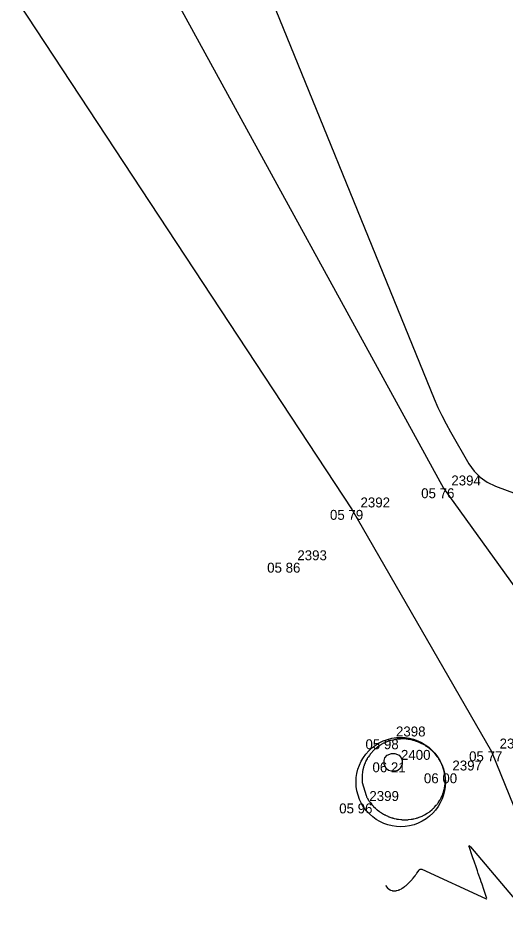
# Model space of a CAD drawing. Extents: x -703403 to -701924, y -1022520 to -1021856.
# Drawn here: x -702472.74 to -702458.99, y -1022232.19 to -1022206.73 of the extents above; entities that cross this region are included whole.
import ezdxf

# ---------------------------------------------------------------- set-up
doc = ezdxf.new("R2010")
doc.units = 0
for name, color, linetype in [('Ex_Major Contours', 7, 'Continuous'), ('Ex_Minor Contours', 7, 'Continuous'), ('Z_betonova_konstrukce', 7, 'Continuous'), ('Z_body', 7, 'Continuous'), ('Z_body_cisla', 7, 'Continuous'), ('Z_body_vysky_redukovane', 7, 'Continuous'), ('Z_cesta', 7, 'Continuous'), ('Z_site_kanalizace_znaky', 7, 'Continuous')]:
    doc.layers.add(name, color=color, linetype=linetype)

# ---------------------------------------------------------------- blocks, each defined once
blk = doc.blocks.new('POINT_DISPLAY')
blk.add_line((0, 0), (0, 0))
blk = doc.blocks.new('Z620')
for p, q in [((-0.25, 0.05), (-0.23, 0.13)), ((-0.25, -0.05), (-0.25, 0.05)), ((-0.23, 0.13), (-0.17, 0.2)), ((-0.17, 0.2), (-0.05, 0.25)), ((-0.05, 0.25), (0.05, 0.25)), ((0.05, 0.25), (0.17, 0.2)), ((0.17, 0.2), (0.23, 0.13)), ((0.23, 0.13), (0.25, 0.05)), ((0.25, 0.05), (0.25, -0.05)), ((-0.2, -0.17), (-0.25, -0.05)), ((-0.13, -0.23), (-0.2, -0.17)), ((-0.05, -0.25), (-0.13, -0.23)), ((0.05, -0.25), (-0.05, -0.25)), ((0.13, -0.23), (0.05, -0.25)), ((0.2, -0.17), (0.13, -0.23)), ((0.25, -0.05), (0.2, -0.17))]:
    blk.add_line(p, q)

msp = doc.modelspace()

# ---------------------------------------------------------------- linework, layer by layer
at = {"layer": 'Ex_Major Contours'}
msp.add_lwpolyline([(-702461.563, -1022227.112), (-702461.584, -1022227.106), (-702461.605, -1022227.1), (-702461.627, -1022227.095), (-702461.714, -1022227.078), (-702461.736, -1022227.074), (-702461.757, -1022227.071), (-702461.779, -1022227.068), (-702461.801, -1022227.067), (-702461.889, -1022227.062), (-702461.91, -1022227.061), (-702461.931, -1022227.061), (-702461.953, -1022227.061), (-702461.974, -1022227.063), (-702462.06, -1022227.071), (-702462.08, -1022227.073), (-702462.101, -1022227.075), (-702462.121, -1022227.079), (-702462.141, -1022227.083), (-702462.222, -1022227.102), (-702462.241, -1022227.107), (-702462.26, -1022227.112), (-702462.278, -1022227.118), (-702462.297, -1022227.125), (-702462.371, -1022227.154), (-702462.388, -1022227.16), (-702462.405, -1022227.168), (-702462.422, -1022227.176), (-702462.438, -1022227.184), (-702462.505, -1022227.221), (-702462.52, -1022227.229), (-702462.535, -1022227.238), (-702462.549, -1022227.248), (-702462.564, -1022227.257), (-702462.622, -1022227.299), (-702462.635, -1022227.309), (-702462.648, -1022227.319), (-702462.66, -1022227.33), (-702462.672, -1022227.34), (-702462.721, -1022227.386), (-702462.732, -1022227.396), (-702462.743, -1022227.407), (-702462.753, -1022227.418), (-702462.763, -1022227.429), (-702462.803, -1022227.475), (-702462.813, -1022227.487), (-702462.822, -1022227.499), (-702462.831, -1022227.511), (-702462.84, -1022227.523), (-702462.874, -1022227.572), (-702462.882, -1022227.585), (-702462.89, -1022227.597), (-702462.898, -1022227.61), (-702462.905, -1022227.624), (-702462.935, -1022227.68), (-702462.942, -1022227.694), (-702462.949, -1022227.709), (-702462.955, -1022227.723), (-702462.961, -1022227.738), (-702462.986, -1022227.801), (-702462.991, -1022227.816), (-702462.997, -1022227.832), (-702463.001, -1022227.847), (-702463.006, -1022227.863), (-702463.023, -1022227.931), (-702463.027, -1022227.948), (-702463.03, -1022227.965), (-702463.033, -1022227.982), (-702463.035, -1022227.999), (-702463.044, -1022228.07), (-702463.045, -1022228.088), (-702463.047, -1022228.106), (-702463.047, -1022228.124), (-702463.047, -1022228.141), (-702463.046, -1022228.245), (-702463.046, -1022228.252), (-702463.045, -1022228.259), (-702463.043, -1022228.276), (-702463.041, -1022228.283), (-702463.04, -1022228.286), (-702462.929, -1022228.657), (-702462.923, -1022228.675), (-702462.916, -1022228.691), (-702462.908, -1022228.708), (-702462.899, -1022228.724), (-702462.862, -1022228.786), (-702462.852, -1022228.802), (-702462.842, -1022228.817), (-702462.832, -1022228.832), (-702462.82, -1022228.846), (-702462.773, -1022228.907), (-702462.761, -1022228.921), (-702462.749, -1022228.935), (-702462.736, -1022228.948), (-702462.723, -1022228.962), (-702462.67, -1022229.014), (-702462.657, -1022229.027), (-702462.644, -1022229.039), (-702462.63, -1022229.05), (-702462.616, -1022229.061), (-702462.558, -1022229.106), (-702462.545, -1022229.116), (-702462.531, -1022229.126), (-702462.516, -1022229.136), (-702462.502, -1022229.145), (-702462.441, -1022229.182), (-702462.427, -1022229.19), (-702462.413, -1022229.198), (-702462.398, -1022229.205), (-702462.383, -1022229.213), (-702462.322, -1022229.241), (-702462.307, -1022229.248), (-702462.293, -1022229.254), (-702462.278, -1022229.259), (-702462.263, -1022229.264), (-702462.204, -1022229.285), (-702462.189, -1022229.29), (-702462.174, -1022229.294), (-702462.159, -1022229.298), (-702462.143, -1022229.302), (-702462.082, -1022229.316), (-702462.066, -1022229.32), (-702462.051, -1022229.323), (-702462.035, -1022229.325), (-702462.019, -1022229.327), (-702461.95, -1022229.336), (-702461.933, -1022229.337), (-702461.916, -1022229.339), (-702461.9, -1022229.34), (-702461.883, -1022229.34), (-702461.809, -1022229.34), (-702461.791, -1022229.34), (-702461.773, -1022229.339), (-702461.755, -1022229.338), (-702461.738, -1022229.336), (-702461.661, -1022229.327), (-702461.642, -1022229.325), (-702461.623, -1022229.321), (-702461.605, -1022229.318), (-702461.586, -1022229.313), (-702461.508, -1022229.294), (-702461.489, -1022229.288), (-702461.47, -1022229.282), (-702461.452, -1022229.276), (-702461.433, -1022229.269), (-702461.356, -1022229.237), (-702461.337, -1022229.229), (-702461.319, -1022229.221), (-702461.301, -1022229.211), (-702461.283, -1022229.201), (-702461.209, -1022229.158), (-702461.191, -1022229.147), (-702461.174, -1022229.135), (-702461.157, -1022229.123), (-702461.14, -1022229.11), (-702461.074, -1022229.055), (-702461.057, -1022229.042), (-702461.042, -1022229.027), (-702461.026, -1022229.012), (-702461.012, -1022228.997), (-702460.954, -1022228.932), (-702460.94, -1022228.916), (-702460.927, -1022228.899), (-702460.914, -1022228.882), (-702460.902, -1022228.864), (-702460.855, -1022228.792), (-702460.844, -1022228.774), (-702460.833, -1022228.755), (-702460.824, -1022228.737), (-702460.815, -1022228.717), (-702460.78, -1022228.639), (-702460.772, -1022228.62), (-702460.765, -1022228.601), (-702460.758, -1022228.581), (-702460.752, -1022228.561), (-702460.73, -1022228.48), (-702460.726, -1022228.46), (-702460.721, -1022228.441), (-702460.718, -1022228.421), (-702460.715, -1022228.401), (-702460.706, -1022228.32), (-702460.704, -1022228.3), (-702460.703, -1022228.281), (-702460.703, -1022228.262), (-702460.703, -1022228.242), (-702460.705, -1022228.155), (-702460.706, -1022228.14), (-702460.707, -1022228.126), (-702460.709, -1022228.112), (-702460.711, -1022228.098), (-702460.724, -1022228.019), (-702460.724, -1022228.018), (-702460.721, -1022228.028), (-702460.721, -1022228.026), (-702460.728, -1022227.992), (-702460.731, -1022227.98), (-702460.734, -1022227.968), (-702460.767, -1022227.858), (-702460.769, -1022227.852), (-702460.771, -1022227.846), (-702460.774, -1022227.839), (-702460.776, -1022227.833), (-702460.798, -1022227.784), (-702460.819, -1022227.736), (-702460.823, -1022227.726), (-702460.828, -1022227.717), (-702460.833, -1022227.707), (-702460.839, -1022227.698), (-702460.885, -1022227.62), (-702460.895, -1022227.604), (-702460.906, -1022227.588), (-702460.917, -1022227.573), (-702460.928, -1022227.558), (-702460.978, -1022227.494), (-702460.991, -1022227.479), (-702461.004, -1022227.464), (-702461.017, -1022227.45), (-702461.031, -1022227.436), (-702461.092, -1022227.377), (-702461.107, -1022227.363), (-702461.123, -1022227.349), (-702461.139, -1022227.336), (-702461.156, -1022227.323), (-702461.226, -1022227.272), (-702461.244, -1022227.26), (-702461.262, -1022227.248), (-702461.28, -1022227.237), (-702461.299, -1022227.227), (-702461.377, -1022227.185), (-702461.397, -1022227.175), (-702461.417, -1022227.166), (-702461.437, -1022227.157), (-702461.457, -1022227.149), (-702461.542, -1022227.119)], close=True, dxfattribs=at)
msp.add_lwpolyline([(-702462.385, -1022231.192), (-702462.341, -1022231.249), (-702462.334, -1022231.258), (-702462.326, -1022231.266), (-702462.318, -1022231.273), (-702462.309, -1022231.28), (-702462.273, -1022231.307), (-702462.264, -1022231.312), (-702462.255, -1022231.317), (-702462.246, -1022231.322), (-702462.236, -1022231.325), (-702462.197, -1022231.338), (-702462.187, -1022231.34), (-702462.177, -1022231.342), (-702462.167, -1022231.343), (-702462.157, -1022231.344), (-702462.114, -1022231.343), (-702462.103, -1022231.343), (-702462.093, -1022231.342), (-702462.083, -1022231.34), (-702462.072, -1022231.338), (-702462.027, -1022231.325), (-702462.016, -1022231.322), (-702462.005, -1022231.318), (-702461.995, -1022231.313), (-702461.985, -1022231.309), (-702461.938, -1022231.285), (-702461.927, -1022231.279), (-702461.916, -1022231.273), (-702461.906, -1022231.267), (-702461.896, -1022231.26), (-702461.85, -1022231.227), (-702461.839, -1022231.219), (-702461.828, -1022231.211), (-702461.817, -1022231.203), (-702461.807, -1022231.194), (-702461.758, -1022231.15), (-702461.747, -1022231.14), (-702461.736, -1022231.129), (-702461.725, -1022231.118), (-702461.714, -1022231.107), (-702461.66, -1022231.049), (-702461.647, -1022231.035), (-702461.635, -1022231.021), (-702461.623, -1022231.007), (-702461.611, -1022230.993), (-702461.553, -1022230.919), (-702461.54, -1022230.902), (-702461.526, -1022230.884), (-702461.514, -1022230.866), (-702461.501, -1022230.848), (-702461.44, -1022230.758), (-702461.424, -1022230.741), (-702461.407, -1022230.731), (-702461.387, -1022230.73), (-702461.365, -1022230.737), (-702459.571, -1022231.562), (-702459.548, -1022231.569), (-702459.535, -1022231.567), (-702459.531, -1022231.554), (-702459.536, -1022231.531), (-702459.585, -1022231.391), (-702459.605, -1022231.335), (-702459.614, -1022231.307), (-702459.665, -1022231.161), (-702459.688, -1022231.093), (-702459.712, -1022231.026), (-702459.77, -1022230.856), (-702459.797, -1022230.777), (-702459.825, -1022230.698), (-702459.89, -1022230.507), (-702459.921, -1022230.417), (-702459.951, -1022230.327), (-702460.022, -1022230.121), (-702460.032, -1022230.083), (-702460.03, -1022230.067), (-702460.015, -1022230.074), (-702459.988, -1022230.102), (-702457.163, -1022233.45)], dxfattribs=at)
at = {"layer": 'Ex_Minor Contours'}
msp.add_lwpolyline([(-702466.509, -1022203.954), (-702461.009, -1022217.469), (-702460.907, -1022217.708), (-702460.797, -1022217.942), (-702460.679, -1022218.173), (-702460.553, -1022218.4), (-702460.034, -1022219.299), (-702459.89, -1022219.507), (-702459.718, -1022219.681), (-702459.517, -1022219.822), (-702459.287, -1022219.929), (-702455.614, -1022221.292)], dxfattribs=at)
at = {"layer": 'Z_betonova_konstrukce'}
msp.add_ellipse((-702461.955, -1022228.276), major_axis=(-0.373, 1.203), ratio=0.999871, dxfattribs=at)
at = {"layer": 'Z_cesta'}
for p, q in [((-702469.73, -1022203.58), (-702460.75, -1022219.99)), ((-702472.74, -1022206.29), (-702463.32, -1022220.6)), ((-702460.75, -1022219.99), (-702456.61, -1022225.75)), ((-702463.32, -1022220.6), (-702459.4, -1022227.41)), ((-702459.4, -1022227.41), (-702456.43, -1022234.76))]:
    msp.add_line(p, q, dxfattribs=at)

# ---------------------------------------------------------------- block references
at = {"layer": 'Z_body'}
for p in [(-702460.75, -1022219.99), (-702463.32, -1022220.6), (-702465.09, -1022222.09), (-702462.32, -1022227.07), (-702459.4, -1022227.41), (-702462.17, -1022227.72), (-702460.72, -1022228.03), (-702463.06, -1022228.88)]:
    msp.add_blockref('POINT_DISPLAY', p, dxfattribs=at)
at = {"layer": 'Z_site_kanalizace_znaky'}
msp.add_blockref('Z620', (-702462.17, -1022227.72), dxfattribs=at)

# ---------------------------------------------------------------- texts
at = {"layer": 'Z_body_cisla'}
for s, p in [('2394', (-702460.53, -1022219.91)), ('2392', (-702463.09, -1022220.53)), ('2393', (-702464.87, -1022222.02)), ('2398', (-702462.09, -1022226.99)), ('2396', (-702459.17, -1022227.33)), ('2400', (-702461.95, -1022227.65)), ('2397', (-702460.5, -1022227.95)), ('2399', (-702462.84, -1022228.81))]:
    msp.add_text(s, height=0.28, dxfattribs=at).set_placement(p)
at = {"layer": 'Z_body_vysky_redukovane'}
for s, p in [('05 76', (-702461.38, -1022220.27)), ('05 79', (-702463.95, -1022220.88)), ('05 86', (-702465.72, -1022222.37)), ('05 98', (-702462.95, -1022227.35)), ('05 77', (-702460.03, -1022227.69)), ('06 21', (-702462.753, -1022228)), ('06 00', (-702461.303, -1022228.31)), ('05 96', (-702463.69, -1022229.16))]:
    msp.add_text(s, height=0.28, dxfattribs=at).set_placement(p)

doc.saveas('drawing.dxf')
